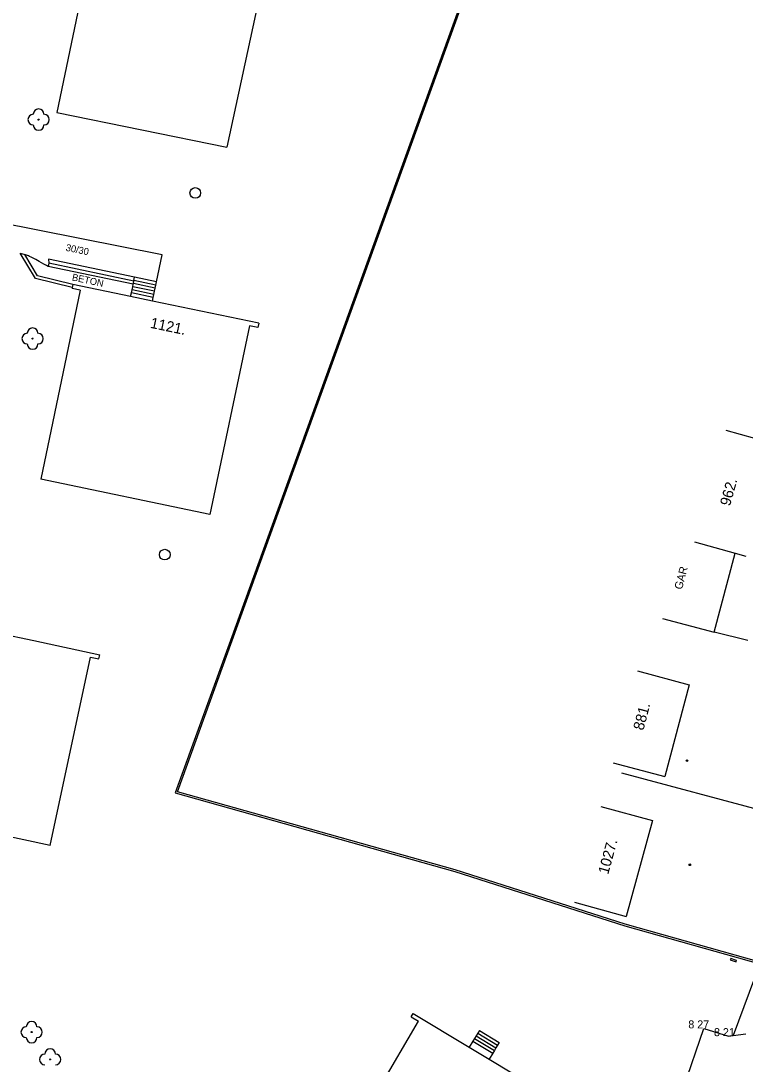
# Model space of a CAD drawing. Extents: x -538441 to -536770, y -1181008 to -1179809.
# Drawn here: x -538222.9 to -538155.1, y -1180822.8 to -1180725 of the extents above; entities that cross this region are included whole.
import ezdxf

# ---------------------------------------------------------------- set-up
doc = ezdxf.new("R2010")
doc.units = 0
for name, color, linetype in [('Vrstva 10', 7, 'Continuous'), ('Vrstva 11', 7, 'Continuous'), ('Vrstva 20', 7, 'Continuous'), ('Vrstva 22', 7, 'Continuous'), ('Vrstva 24', 7, 'Continuous'), ('Vrstva 27', 7, 'Continuous'), ('Vrstva 4', 7, 'Continuous'), ('Vrstva 40', 7, 'Continuous'), ('Vrstva 41', 7, 'Continuous'), ('Vrstva 47', 7, 'Continuous'), ('Vrstva 5', 7, 'Continuous'), ('Vrstva 7', 7, 'Continuous')]:
    doc.layers.add(name, color=color, linetype=linetype)

msp = doc.modelspace()

# ---------------------------------------------------------------- linework, layer by layer
at = {"layer": 'Vrstva 10'}
for p, q in [((-538167.84, -1180845.41), (-538158.94, -1180819.46)), ((-538158.94, -1180819.46), (-538156.63, -1180820.19))]:
    msp.add_line(p, q, dxfattribs=at)
msp.add_lwpolyline([(-538156.63, -1180820.19), (-538156.193, -1180820.134), (-538154.98, -1180819.98)], dxfattribs=at)
at = {"layer": 'Vrstva 11'}
for p, q in [((-538209.667, -1180746.976), (-538226.19, -1180743.682)), ((-538210.197, -1180749.507), (-538209.667, -1180746.976)), ((-538220.3, -1180747.76), (-538220.361, -1180748.053)), ((-538212.252, -1180749.077), (-538220.31, -1180747.39)), ((-538220.31, -1180747.39), (-538220.3, -1180747.76)), ((-538212.326, -1180749.429), (-538220.3, -1180747.76)), ((-538212.387, -1180749.722), (-538220.361, -1180748.053)), ((-538210.381, -1180750.387), (-538212.436, -1180749.957)), ((-538210.319, -1180750.094), (-538212.374, -1180749.664)), ((-538210.258, -1180749.8), (-538212.313, -1180749.37)), ((-538210.197, -1180749.507), (-538212.252, -1180749.077)), ((-538210.504, -1180750.975), (-538212.559, -1180750.545)), ((-538210.442, -1180750.681), (-538212.497, -1180750.251)), ((-538153.69, -1180813.42), (-538156.193, -1180820.134)), ((-538180.268, -1180820.159), (-538178.4, -1180821.282)), ((-538180.113, -1180819.902), (-538178.245, -1180821.025)), ((-538179.959, -1180819.645), (-538178.091, -1180820.768)), ((-538180.577, -1180820.673), (-538178.709, -1180821.796)), ((-538180.422, -1180820.416), (-538178.554, -1180821.539))]:
    msp.add_line(p, q, dxfattribs=at)
for points in [[(-538220.361, -1180748.053), (-538220.497, -1180747.982), (-538220.75, -1180747.845), (-538221.19, -1180747.597), (-538221.52, -1180747.413), (-538221.77, -1180747.281), (-538221.959, -1180747.186), (-538222.102, -1180747.119), (-538222.21, -1180747.07), (-538222.374, -1180747.002), (-538222.54, -1180746.94)], [(-538212.628, -1180750.871), (-538212.559, -1180750.545), (-538212.497, -1180750.251), (-538212.436, -1180749.957), (-538212.387, -1180749.722), (-538212.374, -1180749.664), (-538212.326, -1180749.429), (-538212.313, -1180749.37), (-538212.252, -1180749.077)], [(-538210.573, -1180751.302), (-538210.504, -1180750.975), (-538210.442, -1180750.681), (-538210.381, -1180750.387), (-538210.319, -1180750.094), (-538210.258, -1180749.8), (-538210.197, -1180749.507)], [(-538179.959, -1180819.645), (-538180.113, -1180819.902), (-538180.268, -1180820.159), (-538180.422, -1180820.416), (-538180.577, -1180820.673), (-538180.912, -1180821.232)], [(-538178.091, -1180820.768), (-538178.245, -1180821.025), (-538178.4, -1180821.282), (-538178.554, -1180821.539), (-538178.709, -1180821.796), (-538179.044, -1180822.355)]]:
    msp.add_lwpolyline(points, dxfattribs=at)
at = {"layer": 'Vrstva 20'}
for centre, radius in [((-538160.51, -1180794.37), 0.075), ((-538160.51, -1180794.37), 0.0204), ((-538160.24, -1180804.13), 0.075), ((-538160.24, -1180804.13), 0.0204)]:
    msp.add_circle(centre, radius, dxfattribs=at)
at = {"layer": 'Vrstva 22'}
for centre in [(-538221.25, -1180734.3), (-538221.81, -1180754.82), (-538221.9, -1180819.81), (-538220.17, -1180822.37)]:
    msp.add_circle(centre, 0.05, dxfattribs=at)
for centre, start, end in [((-538221.25, -1180733.8), 0, 180), ((-538221.75, -1180734.3), 90, 270), ((-538220.75, -1180734.3), 270, 90), ((-538221.25, -1180734.8), 180, 0), ((-538221.81, -1180754.32), 0, 180), ((-538222.31, -1180754.82), 90, 270), ((-538221.31, -1180754.82), 270, 90), ((-538221.81, -1180755.32), 180, 0), ((-538222.4, -1180819.81), 90, 270), ((-538221.9, -1180819.31), 0, 180), ((-538221.4, -1180819.81), 270, 90), ((-538221.9, -1180820.31), 180, 0), ((-538220.17, -1180821.87), 0, 180), ((-538220.67, -1180822.37), 90, 270), ((-538219.67, -1180822.37), 270, 90)]:
    msp.add_arc(centre, 0.5, start, end, dxfattribs=at)
at = {"layer": 'Vrstva 24'}
for p, q in [((-538156.413, -1180812.907), (-538156.46, -1180813.05)), ((-538156.46, -1180813.05), (-538155.91, -1180813.23)), ((-538155.863, -1180813.087), (-538156.413, -1180812.907)), ((-538155.91, -1180813.23), (-538155.863, -1180813.087))]:
    msp.add_line(p, q, dxfattribs=at)
at = {"layer": 'Vrstva 27'}
for centre in [(-538206.57, -1180741.17), (-538209.43, -1180775.06)]:
    msp.add_circle(centre, 0.5, dxfattribs=at)
at = {"layer": 'Vrstva 5'}
for p, q in [((-538215.828, -1180715.876), (-538219.55, -1180733.63)), ((-538199.806, -1180719.228), (-538203.6, -1180736.88)), ((-538219.55, -1180733.63), (-538203.6, -1180736.88)), ((-538217.345, -1180750.291), (-538221.05, -1180767.98)), ((-538217.345, -1180750.291), (-538218.111, -1180750.131)), ((-538201.495, -1180753.611), (-538205.2, -1180771.3)), ((-538200.711, -1180753.775), (-538201.495, -1180753.611)), ((-538200.629, -1180753.384), (-538200.711, -1180753.775)), ((-538156.861, -1180763.387), (-538152.047, -1180764.737)), ((-538205.2, -1180771.3), (-538221.05, -1180767.98)), ((-538157.96, -1180782.32), (-538155.99, -1180774.916)), ((-538162.792, -1180781.034), (-538157.96, -1180782.32)), ((-538221.696, -1180783.117), (-538215.51, -1180784.44)), ((-538220.153, -1180802.32), (-538216.376, -1180784.664)), ((-538216.376, -1180784.664), (-538215.594, -1180784.831)), ((-538215.594, -1180784.831), (-538215.51, -1180784.44)), ((-538165.132, -1180785.963), (-538160.3, -1180787.25)), ((-538160.3, -1180787.25), (-538162.59, -1180795.85)), ((-538167.422, -1180794.563), (-538162.59, -1180795.85)), ((-538168.571, -1180798.655), (-538163.75, -1180799.98)), ((-538220.153, -1180802.32), (-538236.14, -1180798.9)), ((-538163.75, -1180799.98), (-538166.22, -1180808.97)), ((-538171.041, -1180807.645), (-538166.22, -1180808.97)), ((-538186.346, -1180818.373), (-538186.166, -1180818.074)), ((-538186.346, -1180818.373), (-538185.657, -1180818.787)), ((-538194.59, -1180833.97), (-538185.657, -1180818.787))]:
    msp.add_line(p, q, dxfattribs=at)
for points in [[(-538218.03, -1180749.74), (-538218.091, -1180750.034), (-538218.111, -1180750.131)], [(-538200.629, -1180753.384), (-538210.573, -1180751.302), (-538212.628, -1180750.871), (-538218.03, -1180749.74)], [(-538159.794, -1180773.85), (-538155.99, -1180774.916), (-538154.98, -1180775.2)], [(-538233.09, -1180780.68), (-538227.125, -1180781.956), (-538224.998, -1180782.411), (-538221.696, -1180783.117)], [(-538186.166, -1180818.074), (-538180.912, -1180821.232)], [(-538180.912, -1180821.232), (-538179.044, -1180822.355)], [(-538179.044, -1180822.355), (-538170.688, -1180827.377)]]:
    msp.add_lwpolyline(points, dxfattribs=at)
at = {"layer": 'Vrstva 7'}
for p, q in [((-538180.9, -1180721.18), (-538203.282, -1180783.117)), ((-538203.122, -1180783.117), (-538180.759, -1180721.231)), ((-538203.282, -1180783.117), (-538208.443, -1180797.4)), ((-538208.247, -1180797.3), (-538203.122, -1180783.117)), ((-538154.806, -1180783.117), (-538157.96, -1180782.32)), ((-538150, -1180800.004), (-538166.621, -1180795.537)), ((-538208.443, -1180797.4), (-538193.04, -1180801.73)), ((-538193, -1180801.585), (-538208.247, -1180797.3)), ((-538193.04, -1180801.73), (-538182.26, -1180804.76)), ((-538182.217, -1180804.617), (-538193, -1180801.585)), ((-538166.287, -1180809.697), (-538182.217, -1180804.617)), ((-538182.26, -1180804.76), (-538166.33, -1180809.84)), ((-538166.33, -1180809.84), (-538153.69, -1180813.42)), ((-538153.785, -1180813.237), (-538166.287, -1180809.697))]:
    msp.add_line(p, q, dxfattribs=at)
for points in [[(-538218.091, -1180750.034), (-538221.533, -1180749.202), (-538222.973, -1180746.801), (-538222.54, -1180746.94)], [(-538218.03, -1180749.74), (-538221.34, -1180748.94), (-538222.54, -1180746.94)]]:
    msp.add_lwpolyline(points, dxfattribs=at)

# ---------------------------------------------------------------- texts
at = {"layer": 'Vrstva 4'}
for s, p in [(' 8 27', (-538160.659, -1180819.46)), (' 8 21', (-538158.255, -1180820.19))]:
    msp.add_text(s, height=0.75, dxfattribs=at).set_placement(p)
at = {"layer": 'Vrstva 40'}
for s, rotation, p in [('30/30', 348.72633, (-538218.745, -1180746.585)), ('BETON', 348.17242, (-538218.162, -1180749.361))]:
    msp.add_text(s, height=0.65, rotation=rotation, dxfattribs=at).set_placement(p)
at = {"layer": 'Vrstva 41'}
msp.add_text('GAR', height=0.75, rotation=75.10037, dxfattribs=at).set_placement((-538160.983, -1180778.389))
at = {"layer": 'Vrstva 47'}
for s, rotation, p in [('1121.', 348.17242, (-538210.844, -1180753.799)), ('962.', 74.34069, (-538156.481, -1180770.569)), ('881.', 75.08932, (-538164.6, -1180791.596)), ('1027.', 74.63708, (-538167.892, -1180805.088))]:
    msp.add_text(s, height=1, rotation=rotation, dxfattribs=at).set_placement(p)

doc.saveas('drawing.dxf')
